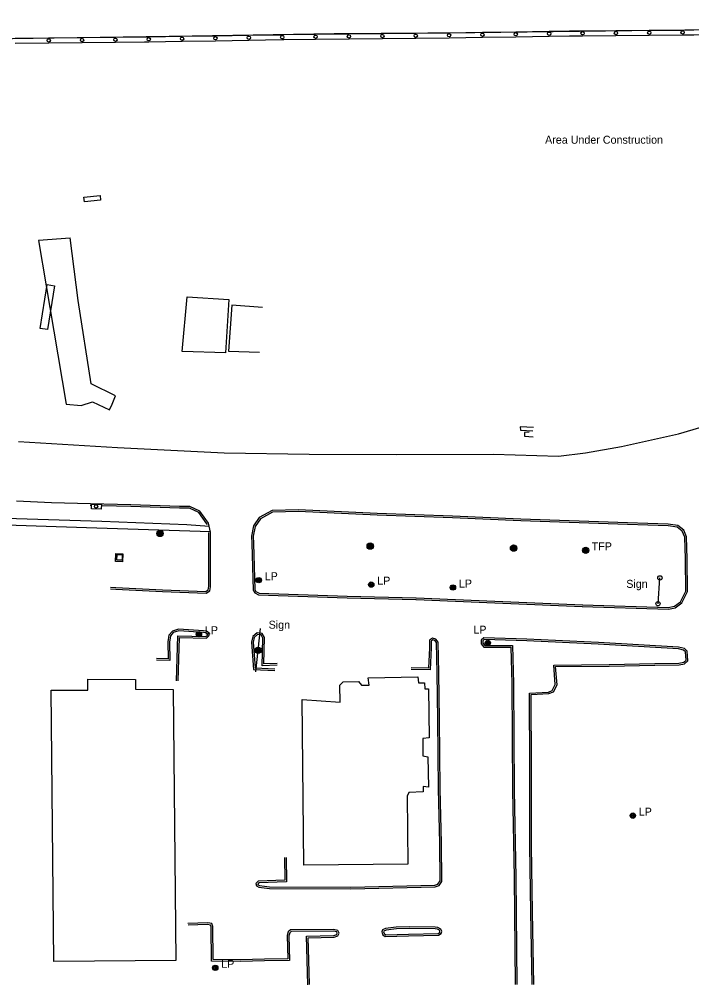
# Model space of a CAD drawing. Extents: x 2402803 to 2427059, y 6985292 to 6997652.
# Drawn here: x 2425538 to 2425941, y 6990903 to 6991482 of the extents above; entities that cross this region are included whole.
import ezdxf

# ---------------------------------------------------------------- set-up
doc = ezdxf.new("R2010")
doc.units = 0
for name, color, linetype in [('p_drainage conc drain', 7, 'Continuous'), ('p_drainage riprap', 7, 'Continuous'), ('p_dtm sidewalk', 7, 'Continuous'), ('p_road - paved curb', 7, 'Continuous'), ('p_road bridge end', 7, 'Continuous'), ('p_road conc barrier', 7, 'Continuous'), ('p_structure building', 7, 'Continuous'), ('p_structure general', 7, 'Continuous'), ('p_structure ruins', 7, 'Continuous'), ('p_structure sign', 7, 'Continuous'), ('p_structure slab', 7, 'Continuous'), ('p_utility manhole', 7, 'Continuous')]:
    doc.layers.add(name, color=color, linetype=linetype)

msp = doc.modelspace()

# ---------------------------------------------------------------- linework, layer by layer
at = {"layer": 'p_drainage conc drain'}
msp.add_lwpolyline([(2425549.71, 6991348.98), (2425558.98, 6991294.66), (2425566.28, 6991250.89), (2425575.39, 6991250.14), (2425582.23, 6991252.36), (2425592.3, 6991247.49), (2425594.02, 6991250.97), (2425596.02, 6991256.01), (2425581.26, 6991263.15), (2425573.63, 6991313.18), (2425568.79, 6991350.68)], dxfattribs=at)
at = {"layer": 'p_drainage riprap'}
for points in [[(2425662.02, 6991281.67), (2425635.96, 6991282.57), (2425638.78, 6991315.26), (2425663.83, 6991313.63)], [(2425663.83, 6991313.63), (2425661.85, 6991281.68)]]:
    msp.add_lwpolyline(points, dxfattribs=at)
at = {"layer": 'p_dtm sidewalk'}
for points in [[(2425481.82, 6991180.18), (2425578.52, 6991176.96), (2425652.8, 6991174.56)], [(2425652.12, 6991177.58), (2425638.68, 6991178.64), (2425587.66, 6991180.69), (2425523.6, 6991182.68), (2425484.65, 6991183.87)]]:
    msp.add_lwpolyline(points, dxfattribs=at)
at = {"layer": 'p_road - paved curb'}
for points in [[(2425276.44, 6991466.64), (2425372.43, 6991467.86), (2425471.48, 6991469.18), (2425559.27, 6991470.58), (2425641.84, 6991471.87), (2425727.01, 6991473.08), (2425811.27, 6991473.81), (2425920.91, 6991475.23), (2426001.75, 6991476.08), (2426091.45, 6991477.22), (2426168.48, 6991478.47), (2426291.39, 6991479.42), (2426376.85, 6991480.85), (2426458.81, 6991481.68)], [(2425537.8, 6991228.5), (2425597.1, 6991225), (2425660.99, 6991221.73), (2425711.95, 6991220.94), (2425764.23, 6991220.83), (2425822.51, 6991221.08), (2425861.31, 6991219.82), (2425877.57, 6991221.72), (2425899.22, 6991225.5), (2425933.39, 6991233.22), (2425974.54, 6991245.31)], [(2425580.85, 6991191.21), (2425557.62, 6991191.79), (2425536.51, 6991192.77)], [(2425592.95, 6991140.2), (2425596.07, 6991140.13), (2425624.02, 6991138.58), (2425650.31, 6991137.65), (2425652.46, 6991139.04), (2425652.81, 6991141.51), (2425652.9, 6991174.14), (2425651.66, 6991179.58), (2425646.47, 6991186.81), (2425640.43, 6991189.63), (2425634.37, 6991189.58), (2425605.13, 6991190.65), (2425580.85, 6991191.21)], [(2425581.52, 6991190.19), (2425580.83, 6991190.21)], [(2425650.87, 6991178.54), (2425650.73, 6991179.16), (2425645.81, 6991186.01), (2425640.21, 6991188.63), (2425634.36, 6991188.58), (2425605.1, 6991189.65), (2425587.84, 6991190.05)], [(2425875.64, 6991129.62), (2425927.23, 6991128.07), (2425931.27, 6991128.95), (2425935.36, 6991131.81), (2425938.67, 6991138.62), (2425938.57, 6991158.24), (2425938.04, 6991171.43), (2425936.42, 6991175.46), (2425932.89, 6991178.23), (2425927.19, 6991179.02), (2425902.76, 6991179.77), (2425838.83, 6991182.08), (2425797.93, 6991183.87), (2425752.72, 6991185.42), (2425705.55, 6991187.53), (2425689.81, 6991187.23), (2425682.04, 6991183.05), (2425678.59, 6991177.94), (2425677.48, 6991171.89), (2425677.72, 6991167.43), (2425678.45, 6991139.54), (2425679.32, 6991137.95), (2425681.67, 6991136.68), (2425734.69, 6991134.95), (2425775.9, 6991133.85)], [(2425875.67, 6991130.62), (2425927.14, 6991129.07), (2425930.86, 6991129.88), (2425934.57, 6991132.48), (2425937.67, 6991138.85), (2425937.57, 6991158.22), (2425937.05, 6991171.22), (2425935.59, 6991174.84), (2425932.49, 6991177.28), (2425927.11, 6991178.02), (2425902.73, 6991178.77), (2425838.79, 6991181.08), (2425797.89, 6991182.87), (2425752.68, 6991184.42), (2425705.54, 6991186.53), (2425690.07, 6991186.23), (2425682.73, 6991182.29), (2425679.54, 6991177.55), (2425678.48, 6991171.83), (2425678.72, 6991167.47), (2425679.44, 6991139.81), (2425680.06, 6991138.69), (2425681.94, 6991137.67), (2425734.72, 6991135.95), (2425775.93, 6991134.85)], [(2425592.97, 6991141.2), (2425596.11, 6991141.13), (2425624.07, 6991139.58), (2425650.03, 6991138.66), (2425651.53, 6991139.63), (2425651.81, 6991141.58), (2425651.9, 6991173.97)], [(2425776, 6991133.8), (2425823.26, 6991131.8), (2425875.86, 6991129.66)], [(2425776.04, 6991134.8), (2425823.3, 6991132.8), (2425875.9, 6991130.66)], [(2425633.43, 6991085.05), (2425634.27, 6991111.06), (2425650.39, 6991110.68), (2425651.91, 6991111.98), (2425652.27, 6991113.42), (2425650.42, 6991114.92), (2425648.74, 6991115.17), (2425633.68, 6991116.17), (2425630, 6991114.97), (2425627.9, 6991112.5), (2425627.34, 6991108.44), (2425627.5, 6991098.34), (2425620.51, 6991098.54)], [(2425632.43, 6991085.08), (2425633.3, 6991112.08), (2425650.03, 6991111.69), (2425651.02, 6991112.53), (2425651.15, 6991113.04), (2425650, 6991113.97), (2425648.63, 6991114.17), (2425633.81, 6991115.16), (2425630.58, 6991114.11), (2425628.85, 6991112.07), (2425628.34, 6991108.38), (2425628.52, 6991097.31), (2425620.48, 6991097.54)], [(2425692.71, 6991095.43), (2425684.91, 6991095.2), (2425685.28, 6991110.98), (2425683.81, 6991113.53), (2425680.78, 6991113.96), (2425678.16, 6991111.64), (2425677.49, 6991108.25), (2425678.58, 6991091.86), (2425691.4, 6991091.32)], [(2425692.74, 6991094.43), (2425683.89, 6991094.17), (2425684.27, 6991110.72), (2425683.19, 6991112.61), (2425681.1, 6991112.9), (2425679.08, 6991111.12), (2425678.5, 6991108.19), (2425679.52, 6991092.82), (2425691.44, 6991092.32)], [(2425697.18, 6990979.14), (2425697.33, 6990965.54), (2425681.44, 6990965.06), (2425680.09, 6990963.6), (2425680.39, 6990962.14), (2425681.84, 6990961.39), (2425688.11, 6990960.53), (2425736.93, 6990960.5), (2425787.51, 6990961.57), (2425789.79, 6990962.39), (2425791.39, 6990964.81), (2425791.34, 6990987.8), (2425790.55, 6991020.32), (2425790.01, 6991061.98), (2425789.65, 6991089.73), (2425789.33, 6991108.35), (2425787.96, 6991110.12), (2425785.93, 6991110.69), (2425784.1, 6991109.5), (2425784.02, 6991104.89), (2425783.56, 6991092.7), (2425773.09, 6991092.83)], [(2425846.55, 6990903.13), (2425845.89, 6990946.59), (2425845.21, 6990985.96), (2425845.29, 6991033.1), (2425844.98, 6991076.84), (2425855.58, 6991077.41), (2425858.4, 6991078.44), (2425860.49, 6991082.76), (2425859.61, 6991093.6), (2425891.74, 6991093.93), (2425919.09, 6991094.47), (2425933.64, 6991094.62), (2425936.87, 6991095.27), (2425938.83, 6991097.06), (2425938.4, 6991102.96), (2425936.88, 6991104.4), (2425933.37, 6991105.21), (2425885.26, 6991108.09), (2425842.51, 6991110.06), (2425816.57, 6991110.83), (2425815.12, 6991109.54), (2425814.97, 6991107.32), (2425816.7, 6991105.22), (2425832.89, 6991105.27), (2425833.34, 6991083.52), (2425833.89, 6991019.57), (2425834.8, 6990967.29), (2425835.33, 6990903)], [(2425845.55, 6990903.11), (2425844.89, 6990946.57), (2425844.21, 6990985.95), (2425844.29, 6991033.1), (2425843.97, 6991077.79), (2425855.38, 6991078.4), (2425857.68, 6991079.24), (2425859.47, 6991082.95), (2425858.53, 6991094.59), (2425891.72, 6991094.93), (2425919.07, 6991095.47), (2425933.54, 6991095.62), (2425936.4, 6991096.2), (2425937.8, 6991097.47), (2425937.43, 6991102.5), (2425936.39, 6991103.49), (2425933.23, 6991104.22), (2425885.21, 6991107.09), (2425842.47, 6991109.06), (2425816.94, 6991109.82), (2425816.09, 6991109.06), (2425815.99, 6991107.65), (2425817.17, 6991106.22), (2425833.87, 6991106.27), (2425834.34, 6991083.53), (2425834.89, 6991019.58), (2425835.8, 6990967.3), (2425836.33, 6990903.01)], [(2425698.18, 6990979.15), (2425698.34, 6990964.57), (2425681.89, 6990964.07), (2425681.17, 6990963.3), (2425681.27, 6990962.81), (2425682.15, 6990962.36), (2425688.18, 6990961.53), (2425736.92, 6990961.5), (2425787.33, 6990962.57), (2425789.14, 6990963.22), (2425790.39, 6990965.11), (2425790.34, 6990987.79), (2425789.55, 6991020.3), (2425789.01, 6991061.97), (2425788.65, 6991089.71), (2425788.34, 6991108), (2425787.37, 6991109.25), (2425786.1, 6991109.6), (2425785.09, 6991108.95), (2425785.02, 6991104.86), (2425784.52, 6991091.69), (2425773.08, 6991091.83)], [(2425712.11, 6990902.97), (2425711.73, 6990917.58), (2425711.36, 6990931.11), (2425726.93, 6990931.37), (2425729.23, 6990932.21), (2425729.96, 6990933.81), (2425729.15, 6990935.4), (2425726.63, 6990936.04), (2425700.85, 6990935.82), (2425699.42, 6990934.55), (2425698.88, 6990932.43), (2425699.12, 6990918.51), (2425685.13, 6990918.27), (2425670.8, 6990917.82), (2425654.36, 6990918.07), (2425654.33, 6990937.79), (2425653.68, 6990939.57), (2425651.22, 6990940.12), (2425639.34, 6990939.56)], [(2425711.11, 6990902.94), (2425710.73, 6990917.55), (2425710.33, 6990932.09), (2425726.75, 6990932.37), (2425728.49, 6990933.01), (2425728.85, 6990933.79), (2425728.46, 6990934.54), (2425726.51, 6990935.04), (2425701.23, 6990934.82), (2425700.31, 6990934.01), (2425699.88, 6990932.31), (2425700.14, 6990917.53), (2425685.15, 6990917.27), (2425670.81, 6990916.82), (2425653.36, 6990917.09), (2425653.33, 6990937.61), (2425652.93, 6990938.71), (2425651.13, 6990939.11), (2425639.39, 6990938.56)], [(2425772.15, 6990937.6), (2425764.17, 6990937.37), (2425757.78, 6990936.59), (2425755.99, 6990935.87), (2425755.5, 6990934.58), (2425756.02, 6990932.94), (2425757.53, 6990931.79), (2425771.59, 6990932.24)], [(2425772.18, 6990936.6), (2425764.25, 6990936.37), (2425758.03, 6990935.61), (2425756.77, 6990935.11), (2425756.56, 6990934.55), (2425756.88, 6990933.54), (2425757.85, 6990932.8), (2425771.56, 6990933.24)], [(2425771.56, 6990933.24), (2425789.29, 6990933.68), (2425790.23, 6990934.19), (2425790.34, 6990934.73), (2425790, 6990935.6), (2425788.79, 6990936.3), (2425787.51, 6990936.39), (2425772.14, 6990936.6)], [(2425771.59, 6990932.24), (2425789.56, 6990932.69), (2425791.11, 6990933.53), (2425791.38, 6990934.82), (2425790.8, 6990936.29), (2425789.09, 6990937.28), (2425787.55, 6990937.39), (2425772.15, 6990937.6)]]:
    msp.add_lwpolyline(points, dxfattribs=at)
at = {"layer": 'p_road bridge end'}
for points in [[(2425577.04, 6991375.09), (2425586.7, 6991376.12), (2425587, 6991373.24), (2425577.34, 6991372.21)], [(2425581.57, 6991191.09), (2425587.49, 6991190.96), (2425587.42, 6991188.02), (2425581.5, 6991188.15)]]:
    msp.add_lwpolyline(points, close=True, dxfattribs=at)
for points in [[(2425568.82, 6991350.46), (2425549.71, 6991348.98)], [(2425846.44, 6991237.07), (2425838.51, 6991237.36), (2425838.54, 6991235.45), (2425846.07, 6991234.92)], [(2425843.74, 6991234.22), (2425840.94, 6991233.93), (2425840.97, 6991231.71), (2425846.19, 6991231.28)]]:
    msp.add_lwpolyline(points, dxfattribs=at)
at = {"layer": 'p_road conc barrier'}
for p, q in [((2425835.78, 6991474.23), (2425855.77, 6991474.53)), ((2425875.79, 6991474.78), (2425895.79, 6991474.95)), ((2425895.79, 6991474.95), (2425915.78, 6991475.11)), ((2425915.78, 6991475.11), (2425935.78, 6991475.27)), ((2425535.87, 6991470.29), (2425555.86, 6991470.51)), ((2425555.86, 6991470.51), (2425575.85, 6991470.73)), ((2425575.85, 6991470.73), (2425595.84, 6991470.95)), ((2425615.82, 6991471.18), (2425635.82, 6991471.51)), ((2425635.82, 6991471.51), (2425655.81, 6991471.83)), ((2425635.86, 6991468.51), (2425655.86, 6991468.83)), ((2425655.81, 6991471.83), (2425675.81, 6991472.15)), ((2425655.86, 6991468.83), (2425675.86, 6991469.15)), ((2425675.81, 6991472.15), (2425695.8, 6991472.47)), ((2425675.86, 6991469.15), (2425695.85, 6991469.48)), ((2425715.82, 6991472.69), (2425735.82, 6991472.89)), ((2425715.85, 6991469.69), (2425735.85, 6991469.89)), ((2425735.82, 6991472.89), (2425755.82, 6991473.1)), ((2425735.85, 6991469.89), (2425755.85, 6991470.1)), ((2425775.8, 6991473.31), (2425795.79, 6991473.62)), ((2425775.85, 6991470.31), (2425795.84, 6991470.62)), ((2425795.79, 6991473.62), (2425815.79, 6991473.92)), ((2425795.84, 6991470.62), (2425815.83, 6991470.92)), ((2425815.79, 6991473.92), (2425835.78, 6991474.23)), ((2425815.83, 6991470.92), (2425835.83, 6991471.23)), ((2425835.83, 6991471.23), (2425855.82, 6991471.53)), ((2425875.81, 6991471.78), (2425895.81, 6991471.95)), ((2425895.81, 6991471.95), (2425915.81, 6991472.11)), ((2425915.81, 6991472.11), (2425935.8, 6991472.28)), ((2425535.9, 6991467.29), (2425555.9, 6991467.51)), ((2425555.9, 6991467.51), (2425575.89, 6991467.73)), ((2425575.89, 6991467.73), (2425595.88, 6991467.95)), ((2425615.87, 6991468.18), (2425635.86, 6991468.51))]:
    msp.add_line(p, q, dxfattribs=at)
for points in [[(2425855.77, 6991474.53), (2425867.96, 6991474.72), (2425875.79, 6991474.78)], [(2425935.78, 6991475.27), (2425942.49, 6991475.33), (2425955.76, 6991475.53)], [(2425595.84, 6991470.95), (2425613.2, 6991471.14), (2425615.82, 6991471.18)], [(2425695.8, 6991472.47), (2425696.74, 6991472.49), (2425715.82, 6991472.69)], [(2425695.85, 6991469.48), (2425696.78, 6991469.49), (2425715.85, 6991469.69)], [(2425755.82, 6991473.1), (2425775.09, 6991473.3), (2425775.8, 6991473.31)], [(2425755.85, 6991470.1), (2425775.13, 6991470.3), (2425775.85, 6991470.31)], [(2425855.82, 6991471.53), (2425868, 6991471.72), (2425875.81, 6991471.78)], [(2425935.8, 6991472.28), (2425942.53, 6991472.33), (2425955.8, 6991472.53)], [(2425595.88, 6991467.95), (2425613.24, 6991468.14), (2425615.87, 6991468.18)]]:
    msp.add_lwpolyline(points, dxfattribs=at)
for centre in [(2425895.8, 6991473.45), (2425915.8, 6991473.61), (2425935.79, 6991473.78), (2425555.88, 6991469.01), (2425575.87, 6991469.23), (2425595.86, 6991469.45), (2425615.84, 6991469.68), (2425635.84, 6991470.01), (2425655.84, 6991470.33), (2425675.83, 6991470.65), (2425695.83, 6991470.97), (2425715.84, 6991471.19), (2425735.83, 6991471.39), (2425755.83, 6991471.6), (2425775.82, 6991471.81), (2425795.82, 6991472.12), (2425815.81, 6991472.42), (2425835.8, 6991472.73), (2425855.8, 6991473.03), (2425875.8, 6991473.28)]:
    msp.add_circle(centre, 1, dxfattribs=at)
at = {"layer": 'p_structure building'}
for points in [[(2425771.03, 6990975.26), (2425708.82, 6990974.61), (2425707.87, 6991073.88), (2425730.56, 6991072.4), (2425730.34, 6991082.59), (2425732.38, 6991084.44), (2425741.47, 6991084.66), (2425743.37, 6991082.47), (2425747.89, 6991082.6), (2425747.39, 6991086.97), (2425777.11, 6991087.53), (2425777.46, 6991083.88), (2425781.08, 6991083.92), (2425781.2, 6991080.27), (2425783.48, 6991080.21), (2425783.91, 6991050.89), (2425780.14, 6991050.51), (2425780.16, 6991040.21), (2425783.18, 6991039.56), (2425783.52, 6991021.45), (2425780.25, 6991021.75), (2425780.33, 6991018.5), (2425771.7, 6991018.07), (2425770.73, 6991015.99)], [(2425558.97, 6990916.8), (2425557.46, 6991079.47), (2425579.28, 6991079.47), (2425579.27, 6991086.1), (2425607.89, 6991085.93), (2425607.89, 6991080.07), (2425630.45, 6991079.9), (2425632, 6990917.51)]]:
    msp.add_lwpolyline(points, close=True, dxfattribs=at)
at = {"layer": 'p_structure general'}
msp.add_circle((2425584.31, 6991189.62), 1, dxfattribs=at)
at = {"layer": 'p_structure ruins'}
msp.add_lwpolyline([(2425550.81, 6991296.37), (2425554.92, 6991322.62), (2425559.31, 6991321.93), (2425555.2, 6991295.68)], close=True, dxfattribs=at)
msp.add_lwpolyline([(2425683.98, 6991309), (2425665.58, 6991310.22), (2425663.62, 6991282.65), (2425682.15, 6991282.14)], dxfattribs=at)
at = {"layer": 'p_structure sign'}
for p, q in [((2425921.02, 6991131.29), (2425922.17, 6991146.82)), ((2425679.99, 6991090.42), (2425682.87, 6991116.44))]:
    msp.add_line(p, q, dxfattribs=at)
for centre, radius in [((2425922.16, 6991146.83), 1.3), ((2425921.01, 6991131.3), 1.3), ((2425681.43, 6991103.43), 1.9), ((2425681.43, 6991103.43), 1.44), ((2425681.43, 6991103.43), 0.973), ((2425681.43, 6991103.43), 0.539), ((2425681.43, 6991103.43), 0.192)]:
    msp.add_circle(centre, radius, dxfattribs=at)
at = {"layer": 'p_structure slab'}
msp.add_lwpolyline([(2425596.14, 6991161.47), (2425600.33, 6991161.29), (2425600.12, 6991156.43), (2425595.93, 6991156.61)], close=True, dxfattribs=at)
at = {"layer": 'p_utility manhole'}
msp.add_lwpolyline([(2425599.86, 6991157.37), (2425596.7, 6991157.49), (2425596.83, 6991160.88), (2425599.99, 6991160.76)], close=True, dxfattribs=at)
for centre, radius in [((2425622.63, 6991173.44), 1.9), ((2425622.63, 6991173.44), 1.44), ((2425622.63, 6991173.44), 0.973), ((2425622.63, 6991173.44), 0.539), ((2425622.63, 6991173.44), 0.192), ((2425748.55, 6991165.85), 1.9), ((2425748.55, 6991165.85), 1.44), ((2425748.55, 6991165.85), 0.973), ((2425748.55, 6991165.85), 0.539), ((2425748.55, 6991165.85), 0.192), ((2425834.47, 6991164.65), 1.9), ((2425834.47, 6991164.65), 1.44), ((2425834.47, 6991164.65), 0.973), ((2425834.47, 6991164.65), 0.539), ((2425834.47, 6991164.65), 0.192), ((2425877.7, 6991163.35), 1.9), ((2425877.7, 6991163.35), 1.44), ((2425877.7, 6991163.35), 0.973), ((2425877.7, 6991163.35), 0.539), ((2425877.7, 6991163.35), 0.192), ((2425681.76, 6991145.44), 1.6), ((2425681.76, 6991145.44), 1.3), ((2425681.76, 6991145.44), 1), ((2425681.76, 6991145.44), 0.539), ((2425681.76, 6991145.44), 0.192), ((2425749.2, 6991142.76), 1.6), ((2425749.2, 6991142.76), 1.3), ((2425749.2, 6991142.76), 1), ((2425749.2, 6991142.76), 0.539), ((2425749.2, 6991142.76), 0.192), ((2425798.14, 6991141.03), 1.6), ((2425798.14, 6991141.03), 1.3), ((2425798.14, 6991141.03), 1), ((2425798.14, 6991141.03), 0.539), ((2425798.14, 6991141.03), 0.192), ((2425645.93, 6991113.06), 1.6), ((2425645.93, 6991113.06), 1.3), ((2425645.93, 6991113.06), 1), ((2425645.93, 6991113.06), 0.539), ((2425645.93, 6991113.06), 0.192), ((2425819.06, 6991107.83), 1.6), ((2425819.06, 6991107.83), 1.3), ((2425819.06, 6991107.83), 1), ((2425819.06, 6991107.83), 0.539), ((2425819.06, 6991107.83), 0.192), ((2425905.91, 6991004.27), 1.6), ((2425905.91, 6991004.27), 1.3), ((2425905.91, 6991004.27), 1), ((2425905.91, 6991004.27), 0.539), ((2425905.91, 6991004.27), 0.192), ((2425655.74, 6990913.05), 1.6), ((2425655.74, 6990913.05), 1.3), ((2425655.74, 6990913.05), 1), ((2425655.74, 6990913.05), 0.539), ((2425655.74, 6990913.05), 0.192)]:
    msp.add_circle(centre, radius, dxfattribs=at)

# ---------------------------------------------------------------- texts
at = {"layer": 'p_structure ruins'}
msp.add_text('Area Under Construction', height=4.8, dxfattribs=at).set_placement((2425853.35, 6991407.09))
at = {"layer": 'p_structure sign'}
for p in [(2425902, 6991140.84), (2425687.69, 6991116.34)]:
    msp.add_text('Sign', height=4.8, dxfattribs=at).set_placement(p)
at = {"layer": 'p_utility manhole'}
for s, p in [('  TFP', (2425877.7, 6991163.35)), ('  LP', (2425681.76, 6991145.44)), ('  LP', (2425749.2, 6991142.76)), ('  LP', (2425798.14, 6991141.03)), ('  LP', (2425645.93, 6991113.06)), ('  LP', (2425806.81, 6991113.36)), ('  LP', (2425905.91, 6991004.27)), ('  LP', (2425655.74, 6990913.05))]:
    msp.add_text(s, height=4.8, dxfattribs=at).set_placement(p)

doc.saveas('drawing.dxf')
